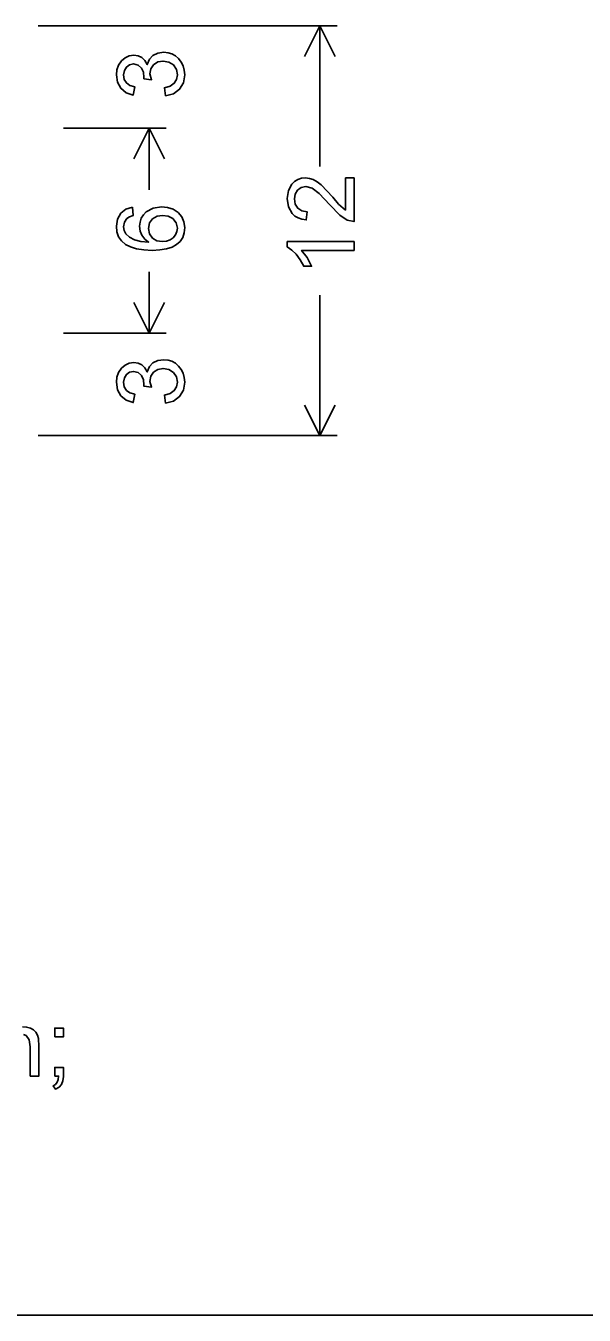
# Model space of a CAD drawing. Extents: x 1001568 to 1002149, y 1840825 to 1841423.
# Drawn here: x 1001941.71 to 1001944.43, y 1840981.47 to 1840987.76 of the extents above; entities that cross this region are included whole.
import ezdxf

# ---------------------------------------------------------------- set-up
doc = ezdxf.new("R2010")
doc.units = 0
doc.layers.add('R_No Plot', color=7, linetype='Continuous')
doc.layers.add('SIGNS', color=7, linetype='Continuous')

msp = doc.modelspace()

# ---------------------------------------------------------------- linework, layer by layer
at = {"layer": 'R_No Plot'}
msp.add_line((1001890.6501, 1840981.4691), (1001982.1327, 1840981.4691), dxfattribs=at)
at = {"layer": 'SIGNS'}
for p, q in [((1001943.2275, 1840987.7608), (1001941.7691, 1840987.7608)), ((1001942.3941, 1840987.7608), (1001941.8941, 1840987.7608)), ((1001943.0696, 1840987.6117), (1001943.1441, 1840987.7608)), ((1001943.1441, 1840987.0745), (1001943.1441, 1840987.7608)), ((1001943.2186, 1840987.6117), (1001943.1441, 1840987.7608)), ((1001942.3941, 1840987.2608), (1001941.8941, 1840987.2608)), ((1001942.2363, 1840987.1117), (1001942.3108, 1840987.2608)), ((1001942.3108, 1840986.961), (1001942.3108, 1840987.2608)), ((1001942.3853, 1840987.1117), (1001942.3108, 1840987.2608)), ((1001942.3108, 1840986.5605), (1001942.3108, 1840986.2608)), ((1001943.1441, 1840986.4471), (1001943.1441, 1840985.7608)), ((1001942.2363, 1840986.4098), (1001942.3108, 1840986.2608)), ((1001942.3853, 1840986.4098), (1001942.3108, 1840986.2608)), ((1001942.3941, 1840986.2608), (1001941.8941, 1840986.2608)), ((1001942.3941, 1840986.2608), (1001941.8941, 1840986.2608)), ((1001943.0696, 1840985.9098), (1001943.1441, 1840985.7608)), ((1001943.2186, 1840985.9098), (1001943.1441, 1840985.7608)), ((1001943.2275, 1840985.7608), (1001941.7691, 1840985.7608)), ((1001942.3941, 1840985.7608), (1001941.8941, 1840985.7608))]:
    msp.add_line(p, q, dxfattribs=at)
for points in [[(1001942.3912, 1840987.4186), (1001942.4296, 1840987.4289), (1001942.4593, 1840987.4513), (1001942.4783, 1840987.483), (1001942.4846, 1840987.5219), (1001942.4826, 1840987.5446), (1001942.4771, 1840987.5653), (1001942.4679, 1840987.5838), (1001942.4549, 1840987.6004), (1001942.4394, 1840987.6138), (1001942.4221, 1840987.6236), (1001942.4031, 1840987.6294), (1001942.3824, 1840987.6313), (1001942.3527, 1840987.6276), (1001942.3293, 1840987.6164), (1001942.3126, 1840987.5978), (1001942.3021, 1840987.5717), (1001942.2903, 1840987.5916), (1001942.2752, 1840987.6058), (1001942.2573, 1840987.6143), (1001942.236, 1840987.6172), (1001942.2144, 1840987.6141), (1001942.194, 1840987.6051), (1001942.1758, 1840987.5897), (1001942.1619, 1840987.5688), (1001942.1538, 1840987.5458), (1001942.1513, 1840987.5212), (1001942.157, 1840987.4849), (1001942.1735, 1840987.4556), (1001942.1997, 1840987.4343), (1001942.2339, 1840987.4226), (1001942.2409, 1840987.4626), (1001942.2171, 1840987.4697), (1001942.2001, 1840987.4818), (1001942.19, 1840987.4991), (1001942.1867, 1840987.5213), (1001942.1902, 1840987.5424), (1001942.2, 1840987.5596), (1001942.2153, 1840987.571), (1001942.2347, 1840987.5746), (1001942.2571, 1840987.5693), (1001942.2736, 1840987.5541), (1001942.2829, 1840987.5337), (1001942.286, 1840987.5087), (1001942.286, 1840987.5023), (1001942.3226, 1840987.4978), (1001942.3144, 1840987.5258), (1001942.319, 1840987.5507), (1001942.3328, 1840987.571), (1001942.3536, 1840987.5844), (1001942.3793, 1840987.5888), (1001942.4066, 1840987.5838), (1001942.4291, 1840987.5695), (1001942.4442, 1840987.548), (1001942.4491, 1840987.522), (1001942.4451, 1840987.4987), (1001942.4332, 1840987.4804), (1001942.4134, 1840987.4669), (1001942.3858, 1840987.4585)], [(1001943.2683, 1840987.0186), (1001943.2683, 1840986.8616), (1001943.2352, 1840986.8903), (1001943.2067, 1840986.9238), (1001943.1504, 1840986.9845), (1001943.1312, 1840986.9993), (1001943.1119, 1840987.0101), (1001943.0928, 1840987.0164), (1001943.0735, 1840987.0186), (1001943.0539, 1840987.0167), (1001943.0364, 1840987.0111), (1001943.0209, 1840987.0017), (1001943.0075, 1840986.9887), (1001942.9903, 1840986.957), (1001942.9846, 1840986.9181), (1001942.9906, 1840986.8769), (1001943.0084, 1840986.8449), (1001943.0217, 1840986.8326), (1001943.0375, 1840986.8233), (1001943.0561, 1840986.8168), (1001943.0771, 1840986.8134), (1001943.0812, 1840986.8536), (1001943.0561, 1840986.8578), (1001943.0366, 1840986.8703), (1001943.0241, 1840986.8899), (1001943.02, 1840986.916), (1001943.024, 1840986.9392), (1001943.0352, 1840986.9582), (1001943.0533, 1840986.9715), (1001943.0759, 1840986.9761), (1001943.1069, 1840986.9677), (1001943.1412, 1840986.9432), (1001943.1917, 1840986.8875), (1001943.2405, 1840986.8361), (1001943.2765, 1840986.813), (1001943.3108, 1840986.8058), (1001943.3108, 1840987.0186)], [(1001943.3108, 1840986.7077), (1001942.9846, 1840986.7077), (1001942.9846, 1840986.6818), (1001943.0079, 1840986.6666), (1001943.029, 1840986.6458), (1001943.0482, 1840986.6193), (1001943.0652, 1840986.5871), (1001943.1033, 1840986.5871), (1001943.0821, 1840986.6302), (1001943.0548, 1840986.6651), (1001943.3108, 1840986.6651)], [(1001942.3912, 1840985.9186), (1001942.4296, 1840985.9289), (1001942.4593, 1840985.9513), (1001942.4783, 1840985.983), (1001942.4846, 1840986.0219), (1001942.4826, 1840986.0446), (1001942.4771, 1840986.0653), (1001942.4679, 1840986.0838), (1001942.4549, 1840986.1004), (1001942.4394, 1840986.1138), (1001942.4221, 1840986.1236), (1001942.4031, 1840986.1294), (1001942.3824, 1840986.1313), (1001942.3527, 1840986.1276), (1001942.3293, 1840986.1164), (1001942.3126, 1840986.0978), (1001942.3021, 1840986.0717), (1001942.2903, 1840986.0916), (1001942.2752, 1840986.1058), (1001942.2573, 1840986.1143), (1001942.236, 1840986.1172), (1001942.2144, 1840986.1141), (1001942.194, 1840986.1051), (1001942.1758, 1840986.0897), (1001942.1619, 1840986.0688), (1001942.1538, 1840986.0458), (1001942.1513, 1840986.0212), (1001942.157, 1840985.9849), (1001942.1735, 1840985.9556), (1001942.1997, 1840985.9343), (1001942.2339, 1840985.9226), (1001942.2409, 1840985.9626), (1001942.2171, 1840985.9697), (1001942.2001, 1840985.9818), (1001942.19, 1840985.9991), (1001942.1867, 1840986.0213), (1001942.1902, 1840986.0424), (1001942.2, 1840986.0596), (1001942.2153, 1840986.071), (1001942.2347, 1840986.0746), (1001942.2571, 1840986.0693), (1001942.2736, 1840986.0541), (1001942.2829, 1840986.0337), (1001942.286, 1840986.0087), (1001942.286, 1840986.0023), (1001942.3226, 1840985.9978), (1001942.3144, 1840986.0258), (1001942.319, 1840986.0507), (1001942.3328, 1840986.071), (1001942.3536, 1840986.0844), (1001942.3793, 1840986.0888), (1001942.4066, 1840986.0838), (1001942.4291, 1840986.0695), (1001942.4442, 1840986.048), (1001942.4491, 1840986.022), (1001942.4451, 1840985.9987), (1001942.4332, 1840985.9804), (1001942.4134, 1840985.9669), (1001942.3858, 1840985.9585)], [(1001941.8507, 1840982.8273), (1001941.8933, 1840982.8273), (1001941.8933, 1840982.8698), (1001941.8507, 1840982.8698)], [(1001941.8507, 1840982.6358), (1001941.8691, 1840982.6358), (1001941.867, 1840982.6191), (1001941.8621, 1840982.6057), (1001941.8542, 1840982.5956), (1001941.8436, 1840982.5889), (1001941.855, 1840982.572), (1001941.8716, 1840982.5818), (1001941.8836, 1840982.5955), (1001941.8908, 1840982.6129), (1001941.8933, 1840982.6342), (1001941.8933, 1840982.6783), (1001941.8507, 1840982.6783)]]:
    msp.add_lwpolyline(points, close=True, dxfattribs=at)
for points in [[(1001942.2306, 1840986.8753), (1001942.1974, 1840986.8654), (1001942.1723, 1840986.8457), (1001942.1566, 1840986.8176), (1001942.1513, 1840986.7824), (1001942.154, 1840986.7548), (1001942.1622, 1840986.731), (1001942.176, 1840986.7107), (1001942.195, 1840986.6943), (1001942.2197, 1840986.6815), (1001942.2498, 1840986.6724), (1001942.2853, 1840986.6669), (1001942.3262, 1840986.6651), (1001942.3635, 1840986.6668), (1001942.3956, 1840986.6721), (1001942.4229, 1840986.6808), (1001942.445, 1840986.6931), (1001942.4624, 1840986.7087), (1001942.4747, 1840986.728), (1001942.4821, 1840986.7508), (1001942.4846, 1840986.777), (1001942.481, 1840986.8045), (1001942.4704, 1840986.8289), (1001942.4523, 1840986.8498), (1001942.4278, 1840986.8656), (1001942.4008, 1840986.8749), (1001942.3718, 1840986.8779), (1001942.331, 1840986.8713), (1001942.297, 1840986.8523), (1001942.283, 1840986.8377), (1001942.2728, 1840986.8215), (1001942.2668, 1840986.8032), (1001942.2648, 1840986.783), (1001942.2675, 1840986.7593), (1001942.2758, 1840986.7385), (1001942.2896, 1840986.7203), (1001942.3087, 1840986.7051), (1001942.2705, 1840986.708), (1001942.239, 1840986.7159), (1001942.2147, 1840986.7286), (1001942.197, 1840986.7463), (1001942.1893, 1840986.7622), (1001942.1867, 1840986.78), (1001942.1908, 1840986.8022), (1001942.2023, 1840986.8202), (1001942.215, 1840986.8289), (1001942.2336, 1840986.8354), (1001942.2306, 1840986.8753)], [(1001942.3745, 1840986.7076), (1001942.3486, 1840986.7121), (1001942.3273, 1840986.7251), (1001942.3122, 1840986.7459), (1001942.3073, 1840986.7723), (1001942.3126, 1840986.799), (1001942.3281, 1840986.8193), (1001942.35, 1840986.8314), (1001942.3766, 1840986.8353), (1001942.4036, 1840986.8313), (1001942.4262, 1840986.82), (1001942.4436, 1840986.8), (1001942.4491, 1840986.7738), (1001942.4467, 1840986.7566), (1001942.4398, 1840986.7408), (1001942.4282, 1840986.726), (1001942.4134, 1840986.7157), (1001942.3956, 1840986.7095), (1001942.3745, 1840986.7076)], [(1001941.6987, 1840982.8396), (1001941.711, 1840982.8341), (1001941.7262, 1840982.8136), (1001941.7313, 1840982.7786), (1001941.7313, 1840982.6358), (1001941.7738, 1840982.6358), (1001941.7738, 1840982.7807), (1001941.7716, 1840982.8196), (1001941.7663, 1840982.8361), (1001941.758, 1840982.85), (1001941.7466, 1840982.8609), (1001941.7322, 1840982.8691), (1001941.7131, 1840982.8749), (1001941.693, 1840982.8769)]]:
    msp.add_lwpolyline(points, dxfattribs=at)

doc.saveas('drawing.dxf')
